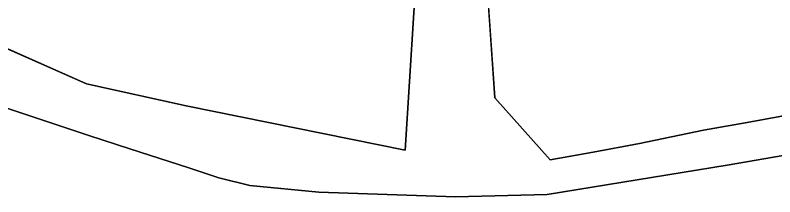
# Model space of a CAD drawing. Extents: x -555509 to -553005, y -1186756 to -1182560.
# Drawn here: x -554741.3 to -554642, y -1184181.2 to -1184157.5 of the extents above; entities that cross this region are included whole.
import ezdxf

# ---------------------------------------------------------------- set-up
doc = ezdxf.new("R2010")
doc.units = 0
for name, color, linetype in [('Level 26', 7, 'Continuous'), ('OBRYS_PLOCH', 7, 'Continuous'), ('stav_AP', 7, 'Continuous'), ('stav_ZZ', 7, 'Continuous')]:
    doc.layers.add(name, color=color, linetype=linetype)

msp = doc.modelspace()

# ---------------------------------------------------------------- linework, layer by layer
at = {"layer": 'Level 26'}
for p, q in [((-554671.4, -1184176.4), (-554678.63, -1184168.29)), ((-554690.31, -1184175.13), (-554718.94, -1184169.35)), ((-554665.79, -1184175.37), (-554671.4, -1184176.4)), ((-554648.27, -1184177.08), (-554638.07, -1184175.31)), ((-554671.78, -1184180.93), (-554648.27, -1184177.08)), ((-554710.61, -1184179.75), (-554701.62, -1184180.62)), ((-554701.62, -1184180.62), (-554692.69, -1184180.92)), ((-554692.69, -1184180.92), (-554683.76, -1184181.21)), ((-554683.76, -1184181.21), (-554671.78, -1184180.93))]:
    msp.add_line(p, q, dxfattribs=at)
for points in [[(-554680.44, -1184061.29), (-554686.37, -1184112.37), (-554690.31, -1184175.13)], [(-554678.63, -1184168.29), (-554680.99, -1184133.97), (-554676.2, -1184072.33)], [(-554718.94, -1184169.35), (-554731.96, -1184166.49), (-554747.36, -1184159.66)], [(-554754.23, -1184165.76), (-554745.55, -1184168.61), (-554737, -1184171.44), (-554731.66, -1184173.2), (-554726.32, -1184174.96), (-554718.61, -1184177.43), (-554714.69, -1184178.74), (-554710.61, -1184179.75)], [(-554634.27, -1184169.42), (-554645.16, -1184171.42), (-554651.34, -1184172.54)], [(-554651.34, -1184172.54), (-554659.73, -1184174.25), (-554665.79, -1184175.37)]]:
    msp.add_lwpolyline(points, dxfattribs=at)
at = {"layer": 'OBRYS_PLOCH'}
for p, q in [((-554747.36, -1184159.66), (-554731.96, -1184166.49)), ((-554731.96, -1184166.49), (-554718.94, -1184169.35)), ((-554671.4, -1184176.4), (-554678.63, -1184168.29)), ((-554690.31, -1184175.13), (-554718.94, -1184169.35)), ((-554718.94, -1184169.35), (-554690.31, -1184175.13)), ((-554665.79, -1184175.37), (-554671.4, -1184176.4)), ((-554648.27, -1184177.08), (-554638.07, -1184175.31)), ((-554638.07, -1184175.31), (-554648.27, -1184177.08)), ((-554671.78, -1184180.93), (-554648.27, -1184177.08)), ((-554648.27, -1184177.08), (-554671.78, -1184180.93)), ((-554714.69, -1184178.74), (-554718.61, -1184177.43)), ((-554710.61, -1184179.75), (-554714.69, -1184178.74)), ((-554710.61, -1184179.75), (-554701.62, -1184180.62)), ((-554701.62, -1184180.62), (-554710.61, -1184179.75)), ((-554701.62, -1184180.62), (-554692.69, -1184180.92)), ((-554692.69, -1184180.92), (-554701.62, -1184180.62)), ((-554692.69, -1184180.92), (-554683.76, -1184181.21)), ((-554683.76, -1184181.21), (-554692.69, -1184180.92)), ((-554683.76, -1184181.21), (-554671.78, -1184180.93)), ((-554671.78, -1184180.93), (-554683.76, -1184181.21))]:
    msp.add_line(p, q, dxfattribs=at)
for points in [[(-554680.44, -1184061.29), (-554686.37, -1184112.37), (-554690.31, -1184175.13)], [(-554690.31, -1184175.13), (-554686.37, -1184112.37), (-554680.44, -1184061.29)], [(-554678.63, -1184168.29), (-554680.99, -1184133.97), (-554676.2, -1184072.33)], [(-554718.94, -1184169.35), (-554731.96, -1184166.49), (-554747.36, -1184159.66)], [(-554754.23, -1184165.76), (-554745.55, -1184168.61), (-554737, -1184171.44), (-554731.66, -1184173.2), (-554726.32, -1184174.96), (-554718.61, -1184177.43), (-554714.69, -1184178.74), (-554710.61, -1184179.75)], [(-554731.66, -1184173.2), (-554737, -1184171.44), (-554745.55, -1184168.61), (-554754.23, -1184165.76)], [(-554634.27, -1184169.42), (-554645.16, -1184171.42), (-554651.34, -1184172.54)], [(-554651.34, -1184172.54), (-554659.73, -1184174.25), (-554665.79, -1184175.37)], [(-554718.61, -1184177.43), (-554726.32, -1184174.96), (-554731.66, -1184173.2)]]:
    msp.add_lwpolyline(points, dxfattribs=at)
at = {"layer": 'stav_AP'}
msp.add_lwpolyline([(-554841.71, -1184156.17), (-554826.25, -1184157.38), (-554810.85, -1184157.24), (-554791.86, -1184158.49), (-554777.04, -1184158.7), (-554768.67, -1184159.38), (-554762.83, -1184159.96), (-554753.68, -1184159.87), (-554747.36, -1184159.66), (-554731.96, -1184166.49), (-554718.94, -1184169.35), (-554690.31, -1184175.13), (-554686.37, -1184112.37), (-554680.44, -1184061.29), (-554676.39, -1184008.4)], dxfattribs=at)
at = {"layer": 'stav_ZZ'}
for p, q in [((-554680.99, -1184133.97), (-554678.63, -1184168.29)), ((-554737, -1184171.44), (-554745.55, -1184168.61)), ((-554678.63, -1184168.29), (-554671.4, -1184176.4)), ((-554731.66, -1184173.2), (-554737, -1184171.44)), ((-554726.32, -1184174.96), (-554731.66, -1184173.2)), ((-554718.61, -1184177.43), (-554726.32, -1184174.96)), ((-554671.4, -1184176.4), (-554665.79, -1184175.37)), ((-554638.07, -1184175.31), (-554648.27, -1184177.08)), ((-554648.27, -1184177.08), (-554671.78, -1184180.93)), ((-554714.69, -1184178.74), (-554718.61, -1184177.43)), ((-554710.61, -1184179.75), (-554714.69, -1184178.74)), ((-554701.62, -1184180.62), (-554710.61, -1184179.75)), ((-554692.69, -1184180.92), (-554701.62, -1184180.62)), ((-554683.76, -1184181.21), (-554692.69, -1184180.92)), ((-554671.78, -1184180.93), (-554683.76, -1184181.21))]:
    msp.add_line(p, q, dxfattribs=at)
for points in [[(-554651.34, -1184172.54), (-554645.16, -1184171.42), (-554634.27, -1184169.42), (-554618.57, -1184166.26), (-554613.16, -1184165.32), (-554607.76, -1184164.39), (-554602.84, -1184163.45)], [(-554665.79, -1184175.37), (-554659.73, -1184174.25), (-554651.34, -1184172.54)]]:
    msp.add_lwpolyline(points, dxfattribs=at)

doc.saveas('drawing.dxf')
